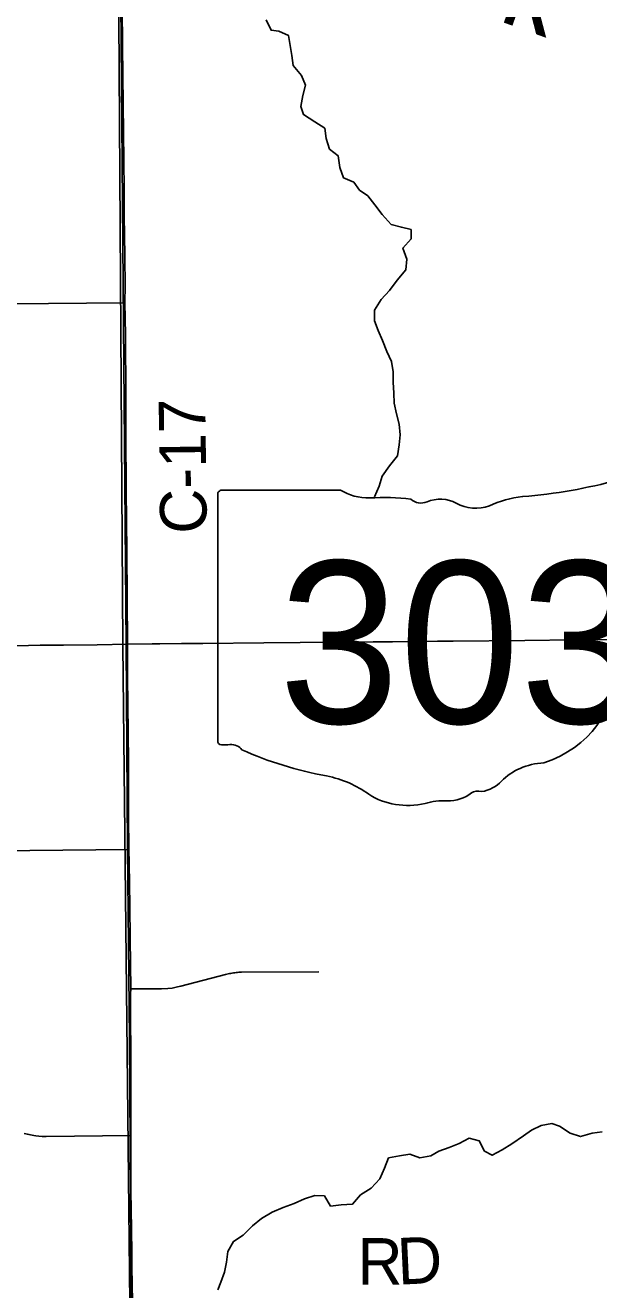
# Model space of a CAD drawing. Extents: x 0 to 34, y 0 to 22.
# Drawn here: x 6.648 to 6.998, y 18.775 to 19.545 of the extents above; entities that cross this region are included whole.
import ezdxf

# ---------------------------------------------------------------- set-up
doc = ezdxf.new("R2010")
doc.units = 0
for name, color, linetype in [('GM_X_City_Street', 7, 'Continuous'), ('GM_X_Corporation', 7, 'Continuous'), ('GM_X_County_Road', 7, 'Continuous'), ('GM_X_County_Road_Text', 7, 'Continuous'), ('GM_X_Minor_River', 7, 'Continuous'), ('GM_X_Minor_River_Text', 7, 'Continuous'), ('GM_X_Rail_Line_Text', 7, 'Continuous'), ('GM_X_State_Route', 7, 'Continuous'), ('GM_X_State_Shield', 7, 'Continuous'), ('GM_X_Township', 7, 'Continuous'), ('GM_X_Township_Road', 7, 'Continuous'), ('GM_X_Township_Road_Text', 7, 'Continuous')]:
    doc.layers.add(name, color=color, linetype=linetype)

msp = doc.modelspace()

# ---------------------------------------------------------------- linework, layer by layer
at = {"layer": 'GM_X_City_Street'}
msp.add_line((6.60975, 19.04218), (6.7113, 19.04322), dxfattribs=at)
for points in [[(6.3715, 19.37314), (6.50069, 19.37463), (6.63888, 19.37575), (6.70884, 19.37641)], [(6.64748, 18.87028), (6.64844, 18.87002), (6.64941, 18.86978), (6.65038, 18.86956), (6.65136, 18.86936), (6.65233, 18.86917), (6.65332, 18.869), (6.65445, 18.86887), (6.65642, 18.86866), (6.65847, 18.86849), (6.66088, 18.86843), (6.71249, 18.86895)]]:
    msp.add_lwpolyline(points, dxfattribs=at)
at = {"layer": 'GM_X_Corporation'}
msp.add_lwpolyline([(6.70502, 19.58201), (6.70762, 19.16786), (6.71181, 18.76657), (6.4441, 18.76539), (6.46064, 18.67204), (6.39724, 18.67173), (6.39724, 18.67218), (6.29309, 18.67122), (6.29363, 18.6175), (6.24566, 18.61703), (6.24591, 18.57643), (6.19122, 18.57632), (6.19207, 18.50705), (6.20259, 18.50704), (6.20346, 18.45598), (6.19295, 18.45598), (6.19355, 18.42096), (6.12817, 18.42074), (6.08699, 18.42046), (6.05815, 18.42026)], dxfattribs=at)
at = {"layer": 'GM_X_County_Road'}
for points in [[(6.71038, 19.1683), (6.71, 19.22483), (6.70971, 19.26208), (6.70948, 19.29669), (6.70939, 19.31964), (6.70911, 19.357), (6.70884, 19.37641), (6.70898, 19.38687), (6.70875, 19.40395), (6.70859, 19.41847), (6.70848, 19.42853), (6.70829, 19.44558), (6.7081, 19.4627), (6.70792, 19.48023), (6.70783, 19.4973), (6.70751, 19.51534), (6.70742, 19.5326), (6.70709, 19.55669)], [(6.71341, 18.76756), (6.71307, 18.78892), (6.713, 18.79793), (6.71262, 18.82466), (6.71253, 18.83419), (6.71237, 18.85234), (6.71249, 18.86895), (6.71254, 18.90475), (6.71231, 18.95523), (6.7124, 18.9584), (6.71204, 18.98874), (6.71181, 19.00898), (6.71148, 19.03514), (6.7113, 19.04322), (6.71112, 19.06355), (6.71103, 19.09563), (6.7108, 19.11532), (6.71057, 19.13056), (6.71047, 19.14951), (6.71038, 19.1683)]]:
    msp.add_lwpolyline(points, dxfattribs=at)
at = {"layer": 'GM_X_Minor_River'}
for points in [[(6.86102, 19.25818), (6.86375, 19.26468), (6.86572, 19.27078), (6.87015, 19.27712), (6.87496, 19.28309), (6.87598, 19.28975), (6.87663, 19.29583), (6.87613, 19.30246), (6.87451, 19.3087), (6.87307, 19.31512), (6.87277, 19.32138), (6.87228, 19.32801), (6.87236, 19.33427), (6.8713, 19.34052), (6.86855, 19.34673), (6.86578, 19.35332), (6.86321, 19.35954), (6.86103, 19.36538), (6.86092, 19.37183), (6.86515, 19.37836), (6.87016, 19.38376), (6.87478, 19.3901), (6.88015, 19.39646), (6.88061, 19.40292), (6.87822, 19.40971), (6.88342, 19.4153), (6.88332, 19.42099), (6.87743, 19.42241), (6.87116, 19.424), (6.86576, 19.43017), (6.8613, 19.43597), (6.85685, 19.44159), (6.85188, 19.44492), (6.84839, 19.44979), (6.8421, 19.45253), (6.83991, 19.45875), (6.83884, 19.46594), (6.83347, 19.47002), (6.83146, 19.47644), (6.83079, 19.48269), (6.82467, 19.48657), (6.81778, 19.491), (6.81618, 19.4959), (6.81738, 19.50276), (6.81898, 19.50905), (6.81641, 19.51488), (6.81139, 19.52087), (6.81053, 19.52711), (6.80966, 19.53317), (6.80861, 19.53922), (6.8027, 19.54178), (6.79796, 19.54245), (6.79501, 19.54885)], [(6.76549, 18.77493), (6.7673, 18.77971), (6.76965, 18.78582), (6.77086, 18.79191), (6.77151, 18.79837), (6.77499, 18.80451), (6.78098, 18.80822), (6.78655, 18.81401), (6.79215, 18.81847), (6.7987, 18.82219), (6.80527, 18.82515), (6.81204, 18.82755), (6.81823, 18.83031), (6.82462, 18.83251), (6.83049, 18.83223), (6.83419, 18.82604), (6.84061, 18.82672), (6.8476, 18.82722), (6.85242, 18.83281), (6.85897, 18.83691), (6.86435, 18.84269), (6.86708, 18.849), (6.86962, 18.85531), (6.87621, 18.85656), (6.88262, 18.85762), (6.88872, 18.85545), (6.89531, 18.85671), (6.90018, 18.85945), (6.90658, 18.86165), (6.91259, 18.86403), (6.91877, 18.86736), (6.92485, 18.86576), (6.92798, 18.85955), (6.93276, 18.85698), (6.93875, 18.86031), (6.94474, 18.86383), (6.95184, 18.86889), (6.9567, 18.8722), (6.96251, 18.87515), (6.96911, 18.87621), (6.97387, 18.87459), (6.98019, 18.87034), (6.98665, 18.86836), (6.99361, 18.87038), (6.99984, 18.87125)]]:
    msp.add_lwpolyline(points, dxfattribs=at)
at = {"layer": 'GM_X_Rail_Line_Text'}
msp.add_lwpolyline([(7.05001, 20.48828), (6.99108, 20.48711), (6.69534, 20.4811), (6.69577, 20.38797), (6.6972, 20.33895), (6.70046, 20.15267), (6.70176, 19.95589), (6.70342, 19.80339), (6.70464, 19.7337), (6.70537, 19.6821), (6.70963, 19.16766), (6.71042, 19.04387), (6.71169, 18.92788), (6.71262, 18.76776), (6.71518, 18.37415), (6.71961, 17.89693), (6.9468, 17.90052), (6.96766, 17.90085), (7.25546, 17.90618)], dxfattribs=at)
at = {"layer": 'GM_X_State_Route'}
msp.add_line((6.71038, 19.1683), (6.72555, 19.16849), dxfattribs=at)
for points in [[(6.45838, 19.1654), (6.4594, 19.16542), (6.46188, 19.16545), (6.48028, 19.16542), (6.48516, 19.16551), (6.50359, 19.16598), (6.50849, 19.16603), (6.53829, 19.16635), (6.5639, 19.16664), (6.57415, 19.16677), (6.58939, 19.16692), (6.6048, 19.16709), (6.6076, 19.16712), (6.61048, 19.16716), (6.61573, 19.16721), (6.62577, 19.16733), (6.63696, 19.16745), (6.65001, 19.1676), (6.65719, 19.16768), (6.66277, 19.16774), (6.67137, 19.16783), (6.69201, 19.16806), (6.71038, 19.1683)], [(6.72555, 19.16849), (6.7301, 19.16855), (6.74328, 19.1687), (6.75632, 19.16877), (6.79346, 19.16913), (6.86017, 19.16977), (6.87203, 19.16989), (6.89939, 19.17015), (6.9089, 19.17024), (6.95257, 19.17067), (6.983, 19.17096), (6.98659, 19.171), (7.00437, 19.1712)]]:
    msp.add_lwpolyline(points, dxfattribs=at)
at = {"layer": 'GM_X_State_Shield'}
for p, q in [((6.84031, 19.26224), (6.76792, 19.26224)), ((6.76549, 19.25966), (6.76549, 19.10957))]:
    msp.add_line(p, q, dxfattribs=at)
for centre, major_axis, start_param, end_param in [((6.92463, 19.46687), (0.26214, 0), 4.814394, 5.042369), ((6.76832, 19.25998), (0.00286, 0), 1.712693, 3.28349), ((6.85755, 19.27967), (0.02778, 0), 4.042523, 4.731795), ((6.86676, 19.17798), (0.09971, 0), 1.404758, 1.657858), ((6.8894, 19.26076), (0.00801, 0), 3.836095, 5.185415), ((6.90116, 19.24341), (0.01666, 0), 0.950623, 2.079405), ((6.92267, 19.26721), (0.02004, 0), 4.081561, 5.145723), ((6.95806, 19.2164), (0.05274, 0), 1.699011, 2.107814), ((6.93931, 19.1446), (0.06557, 0), 5.101752, 6.440018), ((6.76835, 19.10924), (0.00289, 0), 3.00124, 4.508301), ((6.76879, 19.1246), (0.02205, 0), 4.665946, 4.897461), ((6.7733, 19.10091), (0.00795, 0), 0.519207, 1.627899), ((6.87367, 19.23576), (0.1893, 0), 4.195997, 4.488961), ((6.96696, 19.06743), (0.03591, 0), 1.647645, 2.488434), ((6.81723, 19.04214), (0.05923, 0), 0.823519, 1.323587), ((6.92146, 19.09502), (0.02118, 0), 4.937069, 5.64225), ((6.88129, 19.10017), (0.03758, 0), 4.026481, 4.996735), ((6.90575, 19.08893), (0.02002, 0), 4.691044, 5.507374), ((6.92386, 19.07439), (0.00564, 0), 1.147584, 2.315152), ((6.903, 19.04828), (0.03088, 0), 1.495662, 1.94098)]:
    msp.add_ellipse(centre, major_axis=major_axis, ratio=0.8, start_param=start_param, end_param=end_param, dxfattribs=at)
at = {"layer": 'GM_X_Township'}
msp.add_lwpolyline([(6.70537, 19.6821), (6.70963, 19.16766), (6.71042, 19.04387), (6.71169, 18.92788), (6.71262, 18.76776), (6.71518, 18.37415), (6.71961, 17.89693), (6.52686, 17.89276), (6.52166, 17.89265), (6.51777, 17.89256), (6.14296, 17.88445), (5.68786, 17.8746), (5.23962, 17.86489), (4.75674, 17.85444)], dxfattribs=at)
at = {"layer": 'GM_X_Township_Road'}
msp.add_lwpolyline([(6.7124, 18.9584), (6.73111, 18.95834), (6.73501, 18.95848), (6.73763, 18.95885), (6.74089, 18.95949), (6.743, 18.95999), (6.77016, 18.96708), (6.77096, 18.96728), (6.77177, 18.96747), (6.77259, 18.96763), (6.7734, 18.96779), (6.77422, 18.96793), (6.77504, 18.96806), (6.77586, 18.96817), (6.77669, 18.96827), (6.77751, 18.96836), (6.77834, 18.96843), (6.77917, 18.96848), (6.77999, 18.96853), (6.82699, 18.96863)], dxfattribs=at)

# ---------------------------------------------------------------- texts
at = {"layer": 'GM_X_County_Road_Text'}
msp.add_text('C-17', height=0.028409, rotation=90.68578, dxfattribs=at).set_placement((6.7588, 19.2358))
at = {"layer": 'GM_X_Minor_River_Text'}
msp.add_text('Creek', height=0.047373, rotation=340.21908, dxfattribs=at).set_placement((6.80661, 19.595))
at = {"layer": 'GM_X_State_Shield'}
msp.add_text('303', height=0.098877, dxfattribs=at).set_placement((6.80259, 19.12016))
at = {"layer": 'GM_X_Township_Road_Text'}
for s, rotation, p in [('R', 359.96097, (6.85066, 18.77805)), ('D', 2.73508, (6.87547, 18.77807))]:
    msp.add_text(s, height=0.02841, rotation=rotation, dxfattribs=at).set_placement(p)

doc.saveas('drawing.dxf')
